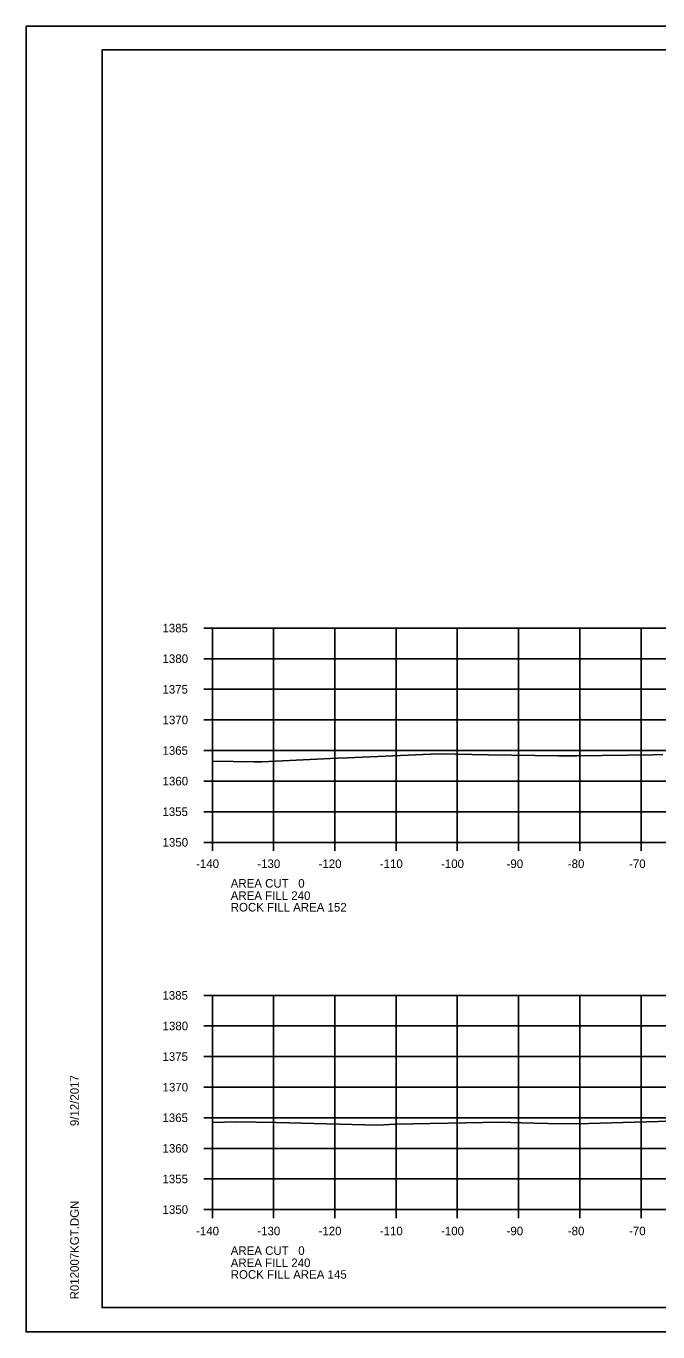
# Model space of a CAD drawing. Extents: x 1374311 to 1383814, y 384102 to 406278.
# Drawn here: x 1381458.2 to 1381561.4, y 393071.5 to 393284.8 of the extents above; entities that cross this region are included whole.
import ezdxf

# ---------------------------------------------------------------- set-up
doc = ezdxf.new("R2010")
doc.units = 0
for name, color, linetype in [('R_Axis', 7, 'Continuous'), ('R_Axis Annot', 7, 'Continuous'), ('R_Border', 7, 'Continuous'), ('R_Exist Surface', 7, 'Continuous'), ('R_Grid', 7, 'Continuous'), ('R_No Plot', 7, 'Continuous')]:
    doc.layers.add(name, color=color, linetype=linetype)

msp = doc.modelspace()

# ---------------------------------------------------------------- linework, layer by layer
at = {"layer": 'R_Axis'}
for p, q in [((1381487.26, 393186.44), (1381488.66, 393186.44)), ((1381488.66, 393151.44), (1381488.66, 393186.44)), ((1381487.26, 393181.44), (1381488.66, 393181.44)), ((1381487.26, 393176.44), (1381488.66, 393176.44)), ((1381487.26, 393171.44), (1381488.66, 393171.44)), ((1381487.26, 393166.44), (1381488.66, 393166.44)), ((1381487.26, 393161.44), (1381488.66, 393161.44)), ((1381487.26, 393156.44), (1381488.66, 393156.44)), ((1381487.26, 393151.44), (1381488.66, 393151.44)), ((1381488.66, 393151.44), (1381768.66, 393151.44)), ((1381488.66, 393150.04), (1381488.66, 393151.44)), ((1381498.66, 393150.04), (1381498.66, 393151.44)), ((1381508.66, 393150.04), (1381508.66, 393151.44)), ((1381518.66, 393150.04), (1381518.66, 393151.44)), ((1381528.66, 393150.04), (1381528.66, 393151.44)), ((1381538.66, 393150.04), (1381538.66, 393151.44)), ((1381548.66, 393150.04), (1381548.66, 393151.44)), ((1381558.66, 393150.04), (1381558.66, 393151.44)), ((1381487.26, 393126.44), (1381488.66, 393126.44)), ((1381488.66, 393091.44), (1381488.66, 393126.44)), ((1381487.26, 393121.44), (1381488.66, 393121.44)), ((1381487.26, 393116.44), (1381488.66, 393116.44)), ((1381487.26, 393111.44), (1381488.66, 393111.44)), ((1381487.26, 393106.44), (1381488.66, 393106.44)), ((1381487.26, 393101.44), (1381488.66, 393101.44)), ((1381487.26, 393096.44), (1381488.66, 393096.44)), ((1381487.26, 393091.44), (1381488.66, 393091.44)), ((1381488.66, 393091.44), (1381768.66, 393091.44)), ((1381488.66, 393090.04), (1381488.66, 393091.44)), ((1381498.66, 393090.04), (1381498.66, 393091.44)), ((1381508.66, 393090.04), (1381508.66, 393091.44)), ((1381518.66, 393090.04), (1381518.66, 393091.44)), ((1381528.66, 393090.04), (1381528.66, 393091.44)), ((1381538.66, 393090.04), (1381538.66, 393091.44)), ((1381548.66, 393090.04), (1381548.66, 393091.44)), ((1381558.66, 393090.04), (1381558.66, 393091.44))]:
    msp.add_line(p, q, dxfattribs=at)
at = {"layer": 'R_Border'}
for p, q in [((1381470.66, 393280.9), (1381786.84, 393280.9)), ((1381470.66, 393075.44), (1381470.66, 393280.9)), ((1381470.66, 393075.44), (1381470.66, 393075.44)), ((1381786.84, 393075.44), (1381470.66, 393075.44))]:
    msp.add_line(p, q, dxfattribs=at)
at = {"layer": 'R_Exist Surface'}
for points in [[(1381488.66, 393164.68), (1381495.5, 393164.62), (1381496.72, 393164.58), (1381509.09, 393165.17), (1381510.72, 393165.24), (1381523.09, 393165.79), (1381525.6, 393165.88), (1381533.74, 393165.76), (1381545.16, 393165.56), (1381548.15, 393165.56), (1381560.63, 393165.76), (1381562.21, 393165.79)], [(1381488.66, 393105.67), (1381492.58, 393105.78), (1381499.06, 393105.64), (1381515.6, 393105.25), (1381518.49, 393105.38), (1381535.7, 393105.72), (1381539.09, 393105.61), (1381543.42, 393105.52), (1381548.15, 393105.43), (1381561.46, 393105.85), (1381576.07, 393106.48), (1381581.95, 393106.62), (1381585.77, 393106.68), (1381604.42, 393106.98), (1381639.83, 393107.49), (1381639.84, 393107.49), (1381639.9, 393107.5), (1381668.67, 393108.86), (1381670.37, 393108.98), (1381679.63, 393109.55), (1381685.29, 393110.1)]]:
    msp.add_lwpolyline(points, dxfattribs=at)
at = {"layer": 'R_Grid'}
for p, q in [((1381488.66, 393186.44), (1381768.66, 393186.44)), ((1381488.66, 393151.44), (1381488.66, 393186.44)), ((1381498.66, 393151.44), (1381498.66, 393186.44)), ((1381508.66, 393151.44), (1381508.66, 393186.44)), ((1381518.66, 393151.44), (1381518.66, 393186.44)), ((1381528.66, 393151.44), (1381528.66, 393186.44)), ((1381538.66, 393151.44), (1381538.66, 393186.44)), ((1381548.66, 393151.44), (1381548.66, 393186.44)), ((1381558.66, 393151.44), (1381558.66, 393186.44)), ((1381488.66, 393181.44), (1381768.66, 393181.44)), ((1381488.66, 393176.44), (1381768.66, 393176.44)), ((1381488.66, 393171.44), (1381768.66, 393171.44)), ((1381488.66, 393166.44), (1381768.66, 393166.44)), ((1381488.66, 393161.44), (1381768.66, 393161.44)), ((1381488.66, 393156.44), (1381768.66, 393156.44)), ((1381488.66, 393151.44), (1381768.66, 393151.44)), ((1381488.66, 393126.44), (1381768.66, 393126.44)), ((1381488.66, 393091.44), (1381488.66, 393126.44)), ((1381498.66, 393091.44), (1381498.66, 393126.44)), ((1381508.66, 393091.44), (1381508.66, 393126.44)), ((1381518.66, 393091.44), (1381518.66, 393126.44)), ((1381528.66, 393091.44), (1381528.66, 393126.44)), ((1381538.66, 393091.44), (1381538.66, 393126.44)), ((1381548.66, 393091.44), (1381548.66, 393126.44)), ((1381558.66, 393091.44), (1381558.66, 393126.44)), ((1381488.66, 393121.44), (1381768.66, 393121.44)), ((1381488.66, 393116.44), (1381768.66, 393116.44)), ((1381488.66, 393111.44), (1381768.66, 393111.44)), ((1381488.66, 393106.44), (1381768.66, 393106.44)), ((1381488.66, 393101.44), (1381768.66, 393101.44)), ((1381488.66, 393096.44), (1381768.66, 393096.44)), ((1381488.66, 393091.44), (1381768.66, 393091.44))]:
    msp.add_line(p, q, dxfattribs=at)
at = {"layer": 'R_No Plot'}
for p, q in [((1381458.26, 393284.8), (1381791.59, 393284.8)), ((1381458.26, 393071.46), (1381791.59, 393071.46))]:
    msp.add_line(p, q, dxfattribs=at)
for points in [[(1381458.25, 393284.8), (1381791.59, 393284.8), (1381791.59, 393071.46), (1381458.25, 393071.46)], [(1381704.58, 393280.9), (1381704.58, 393271.02), (1381740.31, 393271.02), (1381740.31, 393268.1), (1381763.51, 393268.1), (1381763.51, 393244.89), (1381786.84, 393244.89), (1381786.84, 393075.44), (1381470.66, 393075.44), (1381470.66, 393280.9)]]:
    msp.add_lwpolyline(points, close=True, dxfattribs=at)

# ---------------------------------------------------------------- texts
at = {"layer": 'R_Axis Annot'}
for s, p in [('1385', (1381480.51, 393185.74)), ('1380', (1381480.53, 393180.74)), ('1375', (1381480.51, 393175.74)), ('1370', (1381480.53, 393170.74)), ('1365', (1381480.51, 393165.74)), ('1360', (1381480.53, 393160.74)), ('1355', (1381480.51, 393155.74)), ('1350', (1381480.53, 393150.74)), ('-140', (1381486, 393147.24)), ('-130', (1381496, 393147.24)), ('-120', (1381506, 393147.24)), ('-110', (1381516, 393147.24)), ('-100', (1381526, 393147.24)), ('-90', (1381536.7, 393147.24)), ('-80', (1381546.7, 393147.24)), ('-70', (1381556.7, 393147.24)), ('AREA CUT   0', (1381491.66, 393144.04)), ('AREA FILL 240', (1381491.66, 393142.04)), ('ROCK FILL AREA 152', (1381491.66, 393140.14)), ('1385', (1381480.51, 393125.74)), ('1380', (1381480.53, 393120.74)), ('1375', (1381480.51, 393115.74)), ('1370', (1381480.53, 393110.74)), ('1365', (1381480.51, 393105.74)), ('1360', (1381480.53, 393100.74)), ('1355', (1381480.51, 393095.74)), ('1350', (1381480.53, 393090.74)), ('-140', (1381486, 393087.24)), ('-130', (1381496, 393087.24)), ('-120', (1381506, 393087.24)), ('-110', (1381516, 393087.24)), ('-100', (1381526, 393087.24)), ('-90', (1381536.7, 393087.24)), ('-80', (1381546.7, 393087.24)), ('-70', (1381556.7, 393087.24)), ('AREA CUT   0', (1381491.66, 393084.04)), ('AREA FILL 240', (1381491.66, 393082.04)), ('ROCK FILL AREA 145', (1381491.66, 393080.14))]:
    msp.add_text(s, height=1.4, dxfattribs=at).set_placement(p)
at = {"layer": 'R_Border'}
for s, p in [('9/12/2017', (1381466.85, 393105.08)), ('R012007KGT.DGN', (1381466.85, 393076.77))]:
    msp.add_text(s, height=1.4, rotation=90, dxfattribs=at).set_placement(p)

doc.saveas('drawing.dxf')
